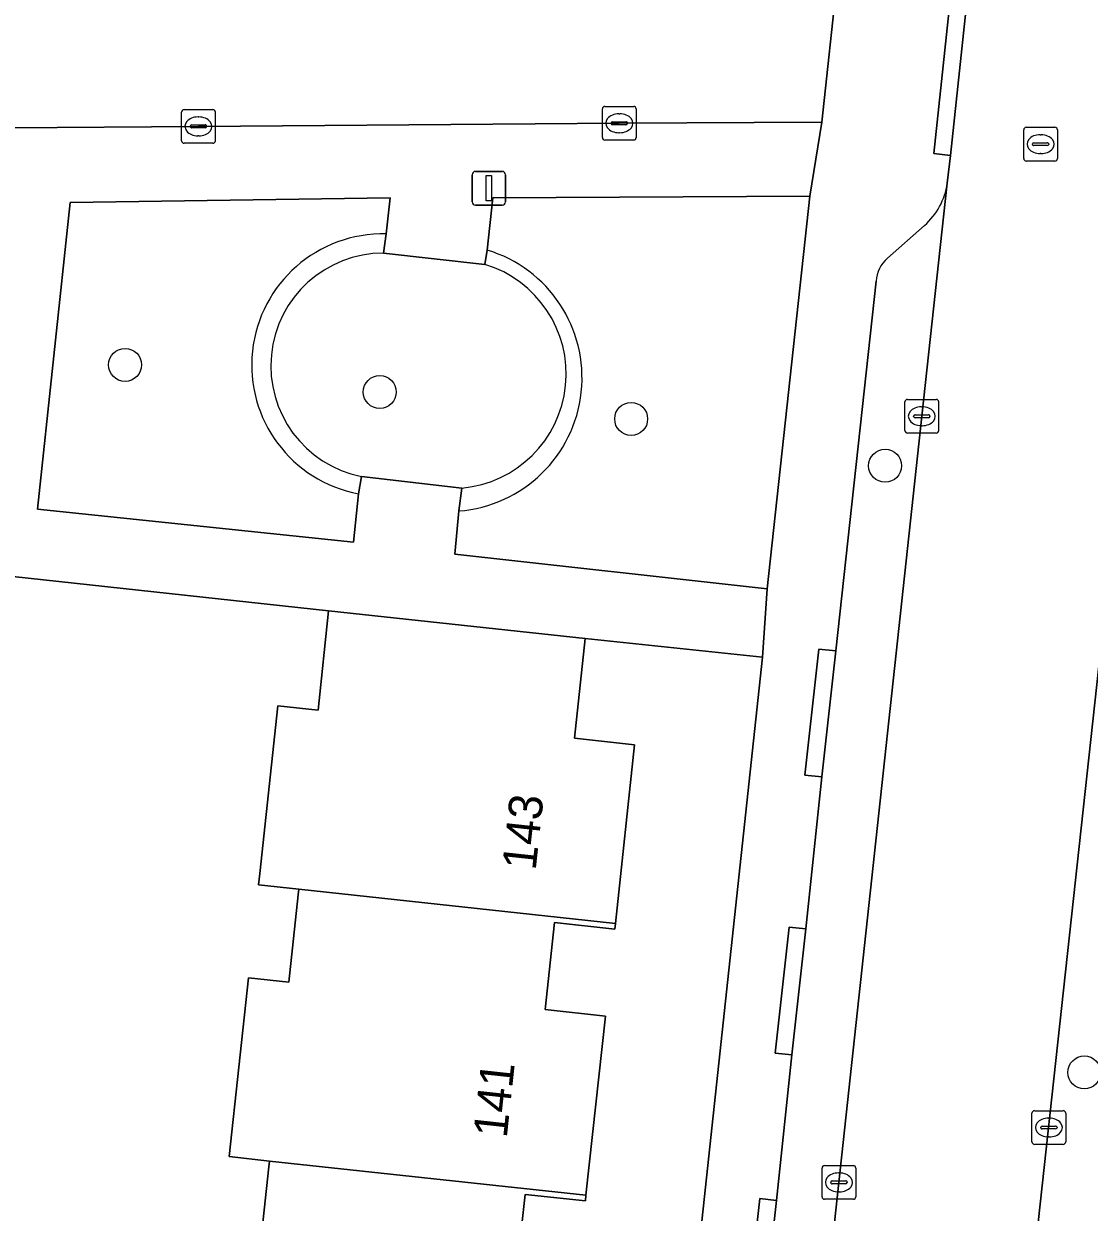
# Model space of a CAD drawing. Extents: x 160732 to 162107, y 387428 to 388479.
# Drawn here: x 162006.29 to 162037.9, y 387937.04 to 387972.3 of the extents above; entities that cross this region are included whole.
import ezdxf

# ---------------------------------------------------------------- set-up
doc = ezdxf.new("R2010")
doc.units = 0
for name, color, linetype in [('IMGEO_Boom', 7, 'Continuous'), ('IMGEO_Erf', 7, 'Continuous'), ('IMGEO_Groenvoorziening', 7, 'Continuous'), ('IMGEO_Haag', 7, 'Continuous'), ('IMGEO_Kolk', 7, 'Continuous'), ('IMGEO_Lichtmast', 7, 'Continuous'), ('IMGEO_Muur', 7, 'Continuous'), ('IMGEO_Pand', 7, 'Continuous'), ('IMGEO_Pand_nummerreeks', 7, 'Continuous'), ('IMGEO_Parkeervlak_open', 7, 'Continuous'), ('IMGEO_Rijbaan_lokaal_open', 7, 'Continuous'), ('IMGEO_Rioolput', 7, 'Continuous'), ('IMGEO_Voetpad_open', 7, 'Continuous')]:
    doc.layers.add(name, color=color, linetype=linetype)

msp = doc.modelspace()

# ---------------------------------------------------------------- linework, layer by layer
at = {"layer": 'IMGEO_Boom'}
for centre in [(162009.294, 387962.177), (162016.851, 387961.372), (162024.308, 387960.573), (162031.842, 387959.186), (162037.751, 387941.187)]:
    msp.add_circle(centre, 0.489, dxfattribs=at)
at = {"layer": 'IMGEO_Erf'}
for points in [[(162013.285, 387935.817), (162013.562, 387938.392), (162013.58, 387938.56), (162012.386, 387938.689), (162012.957, 387943.998), (162014.151, 387943.87), (162014.429, 387946.455), (162014.447, 387946.623), (162013.253, 387946.752), (162013.29, 387947.091), (162013.825, 387952.062), (162015.019, 387951.934), (162015.334, 387954.885), (162004.5, 387956.054), (162005.468, 387965.263), (162000, 387965.189), (161947.346, 387964.529)], [(162023.785, 387912.414), (162028.209, 387953.505), (162022.94, 387954.057), (162022.626, 387951.105), (162024.412, 387950.906), (162023.84, 387945.605), (162023.822, 387945.436), (162022.039, 387945.631), (162021.755, 387943.056), (162023.544, 387942.859), (162022.968, 387937.544), (162022.95, 387937.375), (162021.162, 387937.571), (162020.878, 387934.996)]]:
    msp.add_lwpolyline(points, dxfattribs=at)
at = {"layer": 'IMGEO_Groenvoorziening'}
for points in [[(162017.039, 387966.06), (162017.16, 387967.132), (162007.665, 387966.998), (162006.698, 387957.893), (162016.073, 387956.913), (162016.224, 387958.353)], [(162019.2, 387957.843), (162019.073, 387956.563), (162028.341, 387955.534), (162029.613, 387967.178)], [(162029.613, 387967.178), (162020.202, 387967.132), (162020.033, 387965.582)], [(162016.964, 387965.493), (162017.039, 387966.06)], [(162020.033, 387965.582), (162019.97, 387965.157)], [(162019.97, 387965.157), (162016.964, 387965.493)], [(162016.224, 387958.353), (162016.307, 387958.864)], [(162016.307, 387958.864), (162019.29, 387958.524)], [(162019.29, 387958.524), (162019.2, 387957.843)]]:
    msp.add_lwpolyline(points, dxfattribs=at)
for centre, radius, start, end in [((162016.939, 387962.174), 3.887, 88.5271, 259.4), ((162016.939, 387962.174), 3.887, 88.5271, 259.4), ((162018.891, 387961.791), 3.96, 274.4748, 73.2383), ((162018.891, 387961.791), 3.96, 274.4748, 73.2383), ((162016.966, 387962.146), 3.347, 90.0403, 258.6395), ((162016.966, 387962.146), 3.347, 90.0403, 258.6395), ((162018.983, 387961.907), 3.397, 275.1873, 73.106), ((162018.983, 387961.907), 3.397, 275.1873, 73.106)]:
    msp.add_arc(centre, radius, start, end, dxfattribs=at)
at = {"layer": 'IMGEO_Haag'}
for points in [[(162016.964, 387965.493), (162017.039, 387966.06)], [(162020.033, 387965.582), (162019.97, 387965.157)], [(162016.224, 387958.353), (162016.307, 387958.864)], [(162019.29, 387958.524), (162019.2, 387957.843)]]:
    msp.add_lwpolyline(points, dxfattribs=at)
for centre, radius, start, end in [((162016.939, 387962.174), 3.887, 88.5271, 259.4), ((162018.891, 387961.791), 3.96, 274.4748, 73.2383), ((162016.966, 387962.146), 3.347, 90.0403, 258.6395), ((162018.983, 387961.907), 3.397, 275.1873, 73.106)]:
    msp.add_arc(centre, radius, start, end, dxfattribs=at)
at = {"layer": 'IMGEO_Kolk'}
for p, q in [((162011.047, 387969.751), (162011.899, 387969.751)), ((162023.456, 387968.918), (162023.456, 387969.77)), ((162023.531, 387969.844), (162024.383, 387969.844)), ((162024.457, 387969.77), (162024.457, 387968.918)), ((162010.972, 387968.825), (162010.972, 387969.677)), ((162011.46, 387969.531), (162011.485, 387969.531)), ((162011.973, 387969.677), (162011.973, 387968.825)), ((162023.758, 387969.387), (162024.156, 387969.387)), ((162023.944, 387969.624), (162023.969, 387969.624)), ((162011.231, 387969.245), (162011.231, 387969.257)), ((162011.669, 387969.208), (162011.271, 387969.208)), ((162011.274, 387969.294), (162011.672, 387969.294)), ((162011.715, 387969.257), (162011.715, 387969.245)), ((162023.715, 387969.338), (162023.715, 387969.35)), ((162024.153, 387969.301), (162023.755, 387969.301)), ((162023.967, 387969.064), (162023.942, 387969.064)), ((162024.199, 387969.35), (162024.199, 387969.338)), ((162011.899, 387968.751), (162011.047, 387968.751)), ((162011.483, 387968.971), (162011.458, 387968.971)), ((162024.383, 387968.844), (162023.531, 387968.844)), ((162032.429, 387960.227), (162032.429, 387961.079)), ((162032.504, 387961.153), (162033.356, 387961.153)), ((162032.917, 387960.933), (162032.942, 387960.933)), ((162033.43, 387961.079), (162033.43, 387960.227)), ((162032.688, 387960.647), (162032.688, 387960.659)), ((162033.126, 387960.61), (162032.728, 387960.61)), ((162032.731, 387960.696), (162033.129, 387960.696)), ((162033.172, 387960.659), (162033.172, 387960.647)), ((162032.94, 387960.373), (162032.915, 387960.373)), ((162033.356, 387960.153), (162032.504, 387960.153)), ((162036.198, 387939.127), (162036.198, 387939.979)), ((162036.273, 387940.053), (162037.125, 387940.053)), ((162036.686, 387939.833), (162036.711, 387939.833)), ((162037.199, 387939.979), (162037.199, 387939.127)), ((162036.457, 387939.547), (162036.457, 387939.559)), ((162036.895, 387939.51), (162036.497, 387939.51)), ((162036.5, 387939.596), (162036.898, 387939.596)), ((162036.941, 387939.559), (162036.941, 387939.547)), ((162036.709, 387939.273), (162036.684, 387939.273)), ((162037.125, 387939.053), (162036.273, 387939.053)), ((162029.972, 387937.5), (162029.972, 387938.352)), ((162030.047, 387938.426), (162030.899, 387938.426)), ((162030.973, 387938.352), (162030.973, 387937.5)), ((162030.46, 387938.206), (162030.485, 387938.206)), ((162030.231, 387937.92), (162030.231, 387937.932)), ((162030.669, 387937.883), (162030.271, 387937.883)), ((162030.274, 387937.969), (162030.672, 387937.969)), ((162030.715, 387937.932), (162030.715, 387937.92)), ((162030.899, 387937.426), (162030.047, 387937.426)), ((162030.483, 387937.646), (162030.458, 387937.646))]:
    msp.add_line(p, q, dxfattribs=at)
for points in [[(162011.047, 387969.751), (162011.899, 387969.751)], [(162023.456, 387968.918), (162023.456, 387969.77)], [(162023.531, 387969.844), (162024.383, 387969.844)], [(162024.457, 387969.77), (162024.457, 387968.918)], [(162010.972, 387968.825), (162010.972, 387969.677)], [(162011.973, 387969.677), (162011.973, 387968.825)], [(162011.899, 387968.751), (162011.047, 387968.751)], [(162024.383, 387968.844), (162023.531, 387968.844)], [(162032.429, 387960.227), (162032.429, 387961.079)], [(162032.504, 387961.153), (162033.356, 387961.153)], [(162033.43, 387961.079), (162033.43, 387960.227)], [(162033.356, 387960.153), (162032.504, 387960.153)], [(162036.198, 387939.127), (162036.198, 387939.979)], [(162036.273, 387940.053), (162037.125, 387940.053)], [(162037.199, 387939.979), (162037.199, 387939.127)], [(162037.125, 387939.053), (162036.273, 387939.053)], [(162029.972, 387937.5), (162029.972, 387938.352)], [(162030.047, 387938.426), (162030.899, 387938.426)], [(162030.973, 387938.352), (162030.973, 387937.5)], [(162030.899, 387937.426), (162030.047, 387937.426)]]:
    msp.add_lwpolyline(points, dxfattribs=at)
for centre, radius, start, end in [((162011.049, 387969.675), 0.0765, 91.552, 178.448), ((162011.049, 387969.675), 0.0765, 91.552, 178.448), ((162011.897, 387969.675), 0.0765, 1.552, 88.448), ((162011.897, 387969.675), 0.0765, 1.552, 88.448), ((162023.533, 387969.768), 0.0765, 91.552, 178.448), ((162023.533, 387969.768), 0.0765, 91.552, 178.448), ((162024.381, 387969.768), 0.0765, 1.552, 88.448), ((162024.381, 387969.768), 0.0765, 1.552, 88.448), ((162023.755, 387969.347), 0.0403, 85.8775, 175.7526), ((162024.16, 387969.349), 0.0386, 1.7309, 96.639), ((162011.271, 387969.254), 0.0403, 85.8775, 175.7526), ((162011.268, 387969.244), 0.0366, 178.938, 274.7102), ((162011.672, 387969.251), 0.043, 264.8664, 352.4533), ((162011.676, 387969.256), 0.0386, 1.7309, 96.639), ((162023.752, 387969.337), 0.0366, 178.938, 274.7102), ((162024.156, 387969.344), 0.043, 264.8664, 352.4533), ((162011.049, 387968.827), 0.0765, 181.552, 268.448), ((162011.049, 387968.827), 0.0765, 181.552, 268.448), ((162011.897, 387968.827), 0.0765, 271.552, 358.448), ((162011.897, 387968.827), 0.0765, 271.552, 358.448), ((162023.533, 387968.92), 0.0765, 181.552, 268.448), ((162023.533, 387968.92), 0.0765, 181.552, 268.448), ((162024.381, 387968.92), 0.0765, 271.552, 358.448), ((162024.381, 387968.92), 0.0765, 271.552, 358.448), ((162032.506, 387961.077), 0.0765, 91.552, 178.448), ((162032.506, 387961.077), 0.0765, 91.552, 178.448), ((162033.354, 387961.077), 0.0765, 1.552, 88.448), ((162033.354, 387961.077), 0.0765, 1.552, 88.448), ((162032.728, 387960.656), 0.0403, 85.8775, 175.7526), ((162032.725, 387960.646), 0.0366, 178.938, 274.7102), ((162033.129, 387960.653), 0.043, 264.8664, 352.4533), ((162033.133, 387960.658), 0.0386, 1.7309, 96.639), ((162032.506, 387960.229), 0.0765, 181.552, 268.448), ((162032.506, 387960.229), 0.0765, 181.552, 268.448), ((162033.354, 387960.229), 0.0765, 271.552, 358.448), ((162033.354, 387960.229), 0.0765, 271.552, 358.448), ((162036.275, 387939.977), 0.0765, 91.552, 178.448), ((162036.275, 387939.977), 0.0765, 91.552, 178.448), ((162037.123, 387939.977), 0.0765, 1.552, 88.448), ((162037.123, 387939.977), 0.0765, 1.552, 88.448), ((162036.497, 387939.556), 0.0403, 85.8775, 175.7526), ((162036.494, 387939.546), 0.0366, 178.938, 274.7102), ((162036.898, 387939.553), 0.043, 264.8664, 352.4533), ((162036.902, 387939.558), 0.0386, 1.7309, 96.639), ((162036.275, 387939.129), 0.0765, 181.552, 268.448), ((162036.275, 387939.129), 0.0765, 181.552, 268.448), ((162037.123, 387939.129), 0.0765, 271.552, 358.448), ((162037.123, 387939.129), 0.0765, 271.552, 358.448), ((162030.049, 387938.35), 0.0765, 91.552, 178.448), ((162030.049, 387938.35), 0.0765, 91.552, 178.448), ((162030.897, 387938.35), 0.0765, 1.552, 88.448), ((162030.897, 387938.35), 0.0765, 1.552, 88.448), ((162030.271, 387937.929), 0.0403, 85.8775, 175.7526), ((162030.268, 387937.919), 0.0366, 178.938, 274.7102), ((162030.672, 387937.926), 0.043, 264.8664, 352.4533), ((162030.676, 387937.931), 0.0386, 1.7309, 96.639), ((162030.049, 387937.502), 0.0765, 181.552, 268.448), ((162030.049, 387937.502), 0.0765, 181.552, 268.448), ((162030.897, 387937.502), 0.0765, 271.552, 358.448), ((162030.897, 387937.502), 0.0765, 271.552, 358.448)]:
    msp.add_arc(centre, radius, start, end, dxfattribs=at)
for centre, major_axis, ratio, start_param, end_param in [((162011.459, 387969.251), (-0.387, 0.002), 0.722429, 4.712389, 7.853982), ((162011.484, 387969.251), (-0.39, 0.002), 0.717154, 1.570796, 4.712389), ((162023.943, 387969.344), (-0.387, 0.002), 0.722429, 4.712389, 7.853982), ((162023.968, 387969.344), (-0.39, 0.002), 0.717154, 1.570796, 4.712389), ((162032.916, 387960.653), (-0.387, 0.002), 0.722429, 4.712389, 7.853982), ((162032.941, 387960.653), (-0.39, 0.002), 0.717154, 1.570796, 4.712389), ((162036.685, 387939.553), (-0.387, 0.002), 0.722429, 4.712389, 7.853982), ((162036.71, 387939.553), (-0.39, 0.002), 0.717154, 1.570796, 4.712389), ((162030.459, 387937.926), (-0.387, 0.002), 0.722429, 4.712389, 7.853982), ((162030.484, 387937.926), (-0.39, 0.002), 0.717154, 1.570796, 4.712389)]:
    msp.add_ellipse(centre, major_axis=major_axis, ratio=ratio, start_param=start_param, end_param=end_param, dxfattribs=at)
at = {"layer": 'IMGEO_Lichtmast'}
for p, q in [((162019.592, 387967.017), (162019.592, 387967.817)), ((162019.592, 387967.817), (162019.592, 387967.017)), ((162019.692, 387967.917), (162020.482, 387967.917)), ((162020.482, 387967.917), (162019.692, 387967.917)), ((162020.582, 387967.817), (162020.582, 387967.017)), ((162020.582, 387967.017), (162020.582, 387967.817)), ((162020.482, 387966.917), (162019.692, 387966.917)), ((162019.692, 387966.917), (162020.482, 387966.917))]:
    msp.add_line(p, q, dxfattribs=at)
msp.add_lwpolyline([(162020.012, 387967.792), (162020.162, 387967.792), (162020.162, 387967.042), (162020.012, 387967.042), (162020.012, 387967.792)], dxfattribs=at)
for centre, start, end in [((162019.692, 387967.817), 90, 180), ((162019.692, 387967.817), 90, 180), ((162020.482, 387967.817), 0, 90), ((162020.482, 387967.817), 360, 90), ((162019.692, 387967.017), 180, 270), ((162019.692, 387967.017), 180, 270), ((162020.482, 387967.017), 270, 0), ((162020.482, 387967.017), 270, 0)]:
    msp.add_arc(centre, 0.1, start, end, dxfattribs=at)
at = {"layer": 'IMGEO_Muur'}
msp.add_lwpolyline([(162004.5, 387956.054), (162015.334, 387954.885)], dxfattribs=at)
at = {"layer": 'IMGEO_Pand'}
for points in [[(162024.412, 387950.906), (162022.626, 387951.105), (162022.94, 387954.057), (162015.334, 387954.885), (162015.019, 387951.934), (162013.825, 387952.062), (162013.29, 387947.091), (162013.253, 387946.752), (162014.447, 387946.623), (162023.84, 387945.605)], [(162022.039, 387945.631), (162023.822, 387945.436), (162023.84, 387945.605), (162014.447, 387946.623), (162014.429, 387946.455), (162014.151, 387943.87), (162012.957, 387943.998), (162012.386, 387938.689), (162013.58, 387938.56), (162022.968, 387937.544), (162023.544, 387942.859), (162021.755, 387943.056)], [(162021.162, 387937.571), (162022.95, 387937.375), (162022.968, 387937.544), (162013.58, 387938.56), (162013.562, 387938.392), (162013.285, 387935.817), (162012.091, 387935.945), (162011.519, 387930.635), (162012.713, 387930.507), (162022.087, 387929.498), (162022.667, 387934.799), (162020.878, 387934.996)]]:
    msp.add_lwpolyline(points, close=True, dxfattribs=at)
at = {"layer": 'IMGEO_Parkeervlak_open'}
for points in [[(162051.531, 388076.592), (162050.984, 388071.203), (162049.108, 388053.808), (162047.551, 388039.413), (162045.336, 388019.111), (162043.264, 388000), (162042.949, 387997.091), (162040.961, 387978.825), (162038.814, 387959.046), (162034.593, 387920.323)], [(162027.935, 387914.276), (162028.744, 387922.043), (162030.47, 387937.926), (162032.927, 387960.653), (162033.686, 387967.562)], [(162033.006, 387966.312), (162031.91, 387965.339)], [(162031.572, 387964.657), (162030.375, 387953.691), (162029.96, 387949.955), (162029.487, 387945.443), (162029.073, 387941.708), (162028.62, 387937.39), (162028.208, 387933.652), (162027.757, 387929.33), (162027.355, 387925.592), (162026.869, 387921.281), (162026.468, 387917.537)]]:
    msp.add_lwpolyline(points, dxfattribs=at)
for centre, radius, start, end in [((162031.678, 387967.845), 2.028, 310.9177, 351.9899), ((162032.55, 387964.597), 0.98, 130.7839, 176.4899)]:
    msp.add_arc(centre, radius, start, end, dxfattribs=at)
at = {"layer": 'IMGEO_Rijbaan_lokaal_open'}
for points in [[(162040.296, 388028.386), (162037.205, 388000), (162034.983, 387979.566), (162034.562, 387975.717), (162034.488, 387975.003), (162033.784, 387968.391), (162033.686, 387967.562), (162032.927, 387960.653), (162030.47, 387937.926), (162028.744, 387922.043)], [(161971.409, 387968.783), (161975.925, 387968.822), (161976.842, 387968.84), (161981.363, 387968.906), (161983.081, 387968.94), (161990.364, 387969.053), (161994.936, 387969.077), (161995.849, 387969.069), (161996.039, 387969.128), (162000, 387969.172), (162000.473, 387969.177), (162005.883, 387969.212), (162011.47, 387969.249), (162023.954, 387969.342), (162029.962, 387969.375), (162030.43, 387973.694), (162012.32, 387973.612), (162004.14, 387973.533), (162000, 387973.488), (161972.806, 387973.24)], [(162034.593, 387920.323), (162038.814, 387959.046)]]:
    msp.add_lwpolyline(points, dxfattribs=at)
at = {"layer": 'IMGEO_Rioolput'}
for p, q in [((162035.953, 387968.298), (162035.953, 387969.15)), ((162036.028, 387969.224), (162036.88, 387969.224)), ((162036.954, 387969.15), (162036.954, 387968.298)), ((162036.212, 387968.718), (162036.212, 387968.73)), ((162036.65, 387968.681), (162036.252, 387968.681)), ((162036.255, 387968.767), (162036.653, 387968.767)), ((162036.441, 387969.004), (162036.466, 387969.004)), ((162036.696, 387968.73), (162036.696, 387968.718)), ((162036.464, 387968.444), (162036.439, 387968.444)), ((162036.88, 387968.224), (162036.028, 387968.224))]:
    msp.add_line(p, q, dxfattribs=at)
for points in [[(162035.953, 387968.298), (162035.953, 387969.15)], [(162036.028, 387969.224), (162036.88, 387969.224)], [(162036.954, 387969.15), (162036.954, 387968.298)], [(162036.88, 387968.224), (162036.028, 387968.224)]]:
    msp.add_lwpolyline(points, dxfattribs=at)
for centre, radius, start, end in [((162036.03, 387969.148), 0.0765, 91.552, 178.448), ((162036.03, 387969.148), 0.0765, 91.552, 178.448), ((162036.878, 387969.148), 0.0765, 1.552, 88.448), ((162036.878, 387969.148), 0.0765, 1.552, 88.448), ((162036.252, 387968.727), 0.0403, 85.8775, 175.7526), ((162036.249, 387968.717), 0.0366, 178.938, 274.7102), ((162036.653, 387968.724), 0.043, 264.8664, 352.4533), ((162036.657, 387968.729), 0.0386, 1.7309, 96.639), ((162036.03, 387968.3), 0.0765, 181.552, 268.448), ((162036.03, 387968.3), 0.0765, 181.552, 268.448), ((162036.878, 387968.3), 0.0765, 271.552, 358.448), ((162036.878, 387968.3), 0.0765, 271.552, 358.448)]:
    msp.add_arc(centre, radius, start, end, dxfattribs=at)
for centre, major_axis, ratio, start_param, end_param in [((162036.44, 387968.724), (-0.387, 0.002), 0.722429, 4.712389, 7.853982), ((162036.465, 387968.724), (-0.39, 0.002), 0.717154, 1.570796, 4.712389)]:
    msp.add_ellipse(centre, major_axis=major_axis, ratio=ratio, start_param=start_param, end_param=end_param, dxfattribs=at)
at = {"layer": 'IMGEO_Voetpad_open'}
for points in [[(162042.875, 388082.502), (162041.716, 388077.449), (162037.164, 388035.501), (162036.664, 388030.985), (162036.215, 388028.832), (162034.924, 388017.126), (162034.927, 388014.939), (162033.298, 388000), (162030.43, 387973.694), (162029.962, 387969.375), (162029.613, 387967.178), (162028.341, 387955.534), (162028.209, 387953.505), (162023.785, 387912.414)], [(162033.686, 387967.562), (162033.784, 387968.391), (162033.287, 387968.443), (162033.991, 387975.055), (162034.488, 387975.003), (162034.562, 387975.717)], [(162004.5, 387956.054), (162015.334, 387954.885), (162022.94, 387954.057), (162028.209, 387953.505), (162028.341, 387955.534), (162019.073, 387956.563), (162019.2, 387957.843), (162019.29, 387958.524), (162016.307, 387958.864), (162016.224, 387958.353), (162016.073, 387956.913), (162006.698, 387957.893), (162007.665, 387966.998), (162017.16, 387967.132), (162017.039, 387966.06), (162016.964, 387965.493), (162019.97, 387965.157), (162020.033, 387965.582), (162020.202, 387967.132), (162029.613, 387967.178), (162029.962, 387969.375), (162023.954, 387969.342), (162011.47, 387969.249), (162005.883, 387969.212)], [(162031.91, 387965.339), (162033.006, 387966.312)], [(162026.468, 387917.537), (162025.971, 387917.59), (162026.372, 387921.334), (162026.869, 387921.281), (162027.355, 387925.592), (162026.858, 387925.645), (162027.26, 387929.383), (162027.757, 387929.33), (162028.208, 387933.652), (162027.712, 387933.706), (162028.124, 387937.444), (162028.62, 387937.39), (162029.073, 387941.708), (162028.577, 387941.763), (162028.991, 387945.498), (162029.487, 387945.443), (162029.96, 387949.955), (162029.464, 387950.01), (162029.879, 387953.746), (162030.375, 387953.691), (162031.572, 387964.657)]]:
    msp.add_lwpolyline(points, dxfattribs=at)
for points in [[(162034.488, 387975.003), (162033.991, 387975.055), (162033.287, 387968.443), (162033.784, 387968.391)], [(162030.375, 387953.691), (162029.879, 387953.746), (162029.464, 387950.01), (162029.96, 387949.955)], [(162029.487, 387945.443), (162028.991, 387945.498), (162028.577, 387941.763), (162029.073, 387941.708)], [(162028.208, 387933.652), (162028.62, 387937.39), (162028.124, 387937.444), (162027.712, 387933.706)]]:
    msp.add_lwpolyline(points, close=True, dxfattribs=at)
for centre, radius, start, end in [((162031.678, 387967.845), 2.028, 310.9177, 351.9899), ((162032.55, 387964.597), 0.98, 130.7839, 176.4899)]:
    msp.add_arc(centre, radius, start, end, dxfattribs=at)

# ---------------------------------------------------------------- texts
at = {"layer": 'IMGEO_Pand_nummerreeks'}
for s, rotation, p in [('143', 83.8466, (162021.474, 387947.161)), ('141', 83.818, (162020.616, 387939.222))]:
    msp.add_text(s, height=1, rotation=rotation, dxfattribs=at).set_placement(p)

doc.saveas('drawing.dxf')
